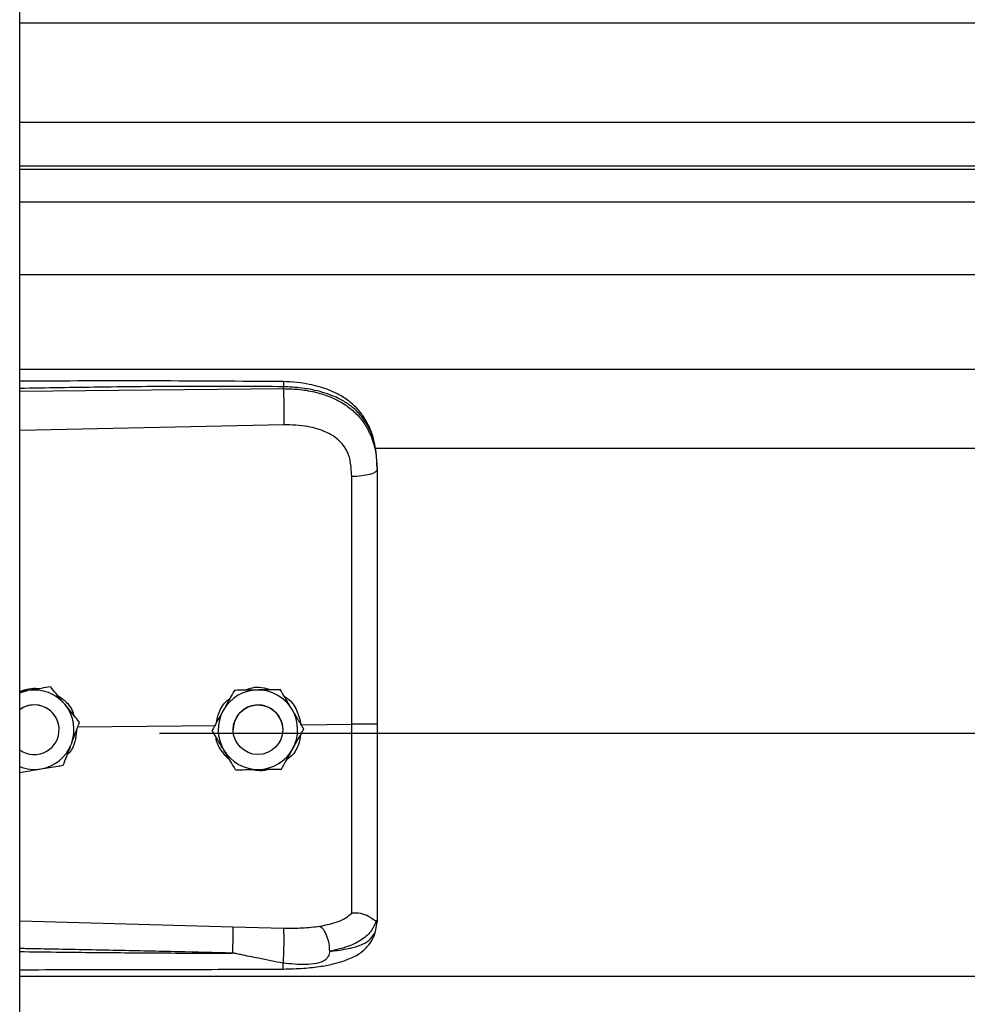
# Model space of a CAD drawing. Header units: inches. Extents: x 170 to 284, y 215 to 248.
# Tile 723 of 1056: x 227.164 to 227.368, y 222.576 to 222.789. Entities that reach past the tile are written whole.
import ezdxf

# ---------------------------------------------------------------- set-up
doc = ezdxf.new("R2010")
doc.units = ezdxf.units.IN
doc.header["$LTSCALE"] = 0.25
doc.header["$MEASUREMENT"] = 0
doc.layers.add('RH TOP OF HOOD', color=7, linetype='Continuous')

msp = doc.modelspace()

# ---------------------------------------------------------------- linework, layer by layer
at = {"layer": 'RH TOP OF HOOD'}
for p, q in [((227.163613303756, 220.1328032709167), (227.163613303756, 224.3332527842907)), ((227.163613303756, 222.787885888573), (231.1959333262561, 222.787885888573)), ((227.163613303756, 222.7665069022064), (231.1959333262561, 222.7665069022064)), ((231.1959333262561, 222.7570216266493), (227.163613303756, 222.7570216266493)), ((227.163613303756, 222.7563822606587), (231.1959333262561, 222.7563822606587)), ((227.163613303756, 222.7493641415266), (231.1959333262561, 222.7493641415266)), ((227.163613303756, 222.7336800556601), (231.1959333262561, 222.7336800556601)), ((227.163613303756, 222.7132920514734), (231.1959333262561, 222.7132920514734)), ((227.163613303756, 222.7085436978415), (227.2204605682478, 222.7090803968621)), ((227.2204605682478, 222.7090803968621), (227.2204605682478, 222.7094917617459)), ((227.2205565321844, 222.7012915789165), (227.163613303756, 222.7000820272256)), ((227.2401614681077, 222.6962164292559), (231.119382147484, 222.6962164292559)), ((227.240656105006, 222.6921571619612), (227.240656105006, 222.69166884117)), ((227.1702658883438, 222.6448118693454), (227.1693373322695, 222.6446607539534)), ((227.1702658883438, 222.6448102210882), (227.1702658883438, 222.6448118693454)), ((227.2197884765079, 222.6442004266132), (227.2197884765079, 222.6442020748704)), ((227.1653878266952, 222.6440157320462), (227.163613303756, 222.6437268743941)), ((227.2099049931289, 222.6440521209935), (227.2099049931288, 222.6440537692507)), ((227.1761474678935, 222.6361731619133), (227.205845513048, 222.6364574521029)), ((227.1765196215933, 222.6371554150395), (227.1765196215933, 222.6371570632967)), ((227.2242848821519, 222.6366339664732), (227.2351984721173, 222.6367384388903)), ((227.2248586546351, 222.6357152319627), (227.2248586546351, 222.6357168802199)), ((227.1721136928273, 222.635565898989), (227.1721136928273, 222.6355666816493)), ((227.193781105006, 222.6348239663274), (231.165765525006, 222.6348239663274)), ((227.2050916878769, 222.6354186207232), (227.2050916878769, 222.6354202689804)), ((227.2096249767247, 222.6355666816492), (227.2096249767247, 222.6355658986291)), ((227.2203253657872, 222.6355658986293), (227.2203253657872, 222.6355666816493)), ((227.163613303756, 222.5944103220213), (227.2095489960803, 222.5930785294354)), ((227.2403164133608, 222.5921018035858), (227.240656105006, 222.5940869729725)), ((227.240656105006, 222.5946157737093), (227.240656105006, 222.5940869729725)), ((227.2095489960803, 222.5930785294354), (227.2205346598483, 222.5928164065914)), ((227.163613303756, 222.582438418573), (231.1959333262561, 222.582438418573))]:
    msp.add_line(p, q, dxfattribs=at)
at = {"layer": 'RH TOP OF HOOD', "flags": 128}
for points in [[(227.240656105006, 222.69166884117), (227.2405521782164, 222.6913730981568), (227.2402442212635, 222.6910882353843), (227.239743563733, 222.6908247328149), (227.2390686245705, 222.6905922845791), (227.238244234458, 222.6903994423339), (227.2373007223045, 222.6902533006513), (227.2362727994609, 222.6901592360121), (227.235198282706, 222.6901207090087)], [(227.163613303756, 222.6435262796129), (227.1642967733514, 222.6437638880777), (227.1653878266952, 222.6440157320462)], [(227.2195679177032, 222.6383109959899), (227.2201727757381, 222.636835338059), (227.2203253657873, 222.6355666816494)]]:
    msp.add_lwpolyline(points, dxfattribs=at)
at = {"layer": 'RH TOP OF HOOD'}
msp.add_circle((227.2149751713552, 222.6355658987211), 0.005350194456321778, dxfattribs=at)
for centre, radius, start, end in [((227.1667634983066, 222.6355666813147), 0.008560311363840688, 39.24773070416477, 99.24772960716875), ((227.2149751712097, 222.6355666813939), 0.008560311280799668, 90.85968127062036, 150.8596805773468), ((227.2149751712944, 222.6355666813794), 0.008560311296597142, 30.85968260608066, 90.85968183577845), ((227.1667634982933, 222.6355666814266), 0.005350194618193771, 39.24773075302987, 126.0718980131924), ((227.1667634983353, 222.6355658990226), 0.005350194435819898, 300.0097421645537, 126.0718999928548), ((227.1667634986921, 222.6355666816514), 0.008560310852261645, 339.2477292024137, 39.24773059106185), ((227.2149751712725, 222.6355666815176), 0.005350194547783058, 30.85968222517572, 179.9999985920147), ((227.2149751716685, 222.6355666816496), 0.008560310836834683, 330.859680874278, 30.8596823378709), ((227.1667634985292, 222.6355666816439), 0.005350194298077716, 5.903435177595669e-08, 39.24773054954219), ((227.2149751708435, 222.6355666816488), 0.00856031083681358, 150.8596808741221, 210.8596823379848), ((227.166763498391, 222.6355666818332), 0.008560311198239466, 279.2477290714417, 339.2477287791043), ((227.2149751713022, 222.6355666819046), 0.0085603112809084, 270.8596812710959, 330.8596805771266), ((227.1667634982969, 222.6355658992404), 0.005350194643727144, 233.9281021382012, 300.0097413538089), ((227.2149751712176, 222.635566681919), 0.008560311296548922, 210.8596826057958, 270.8596818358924), ((227.1667634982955, 222.6355666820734), 0.00856031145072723, 248.407675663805, 279.2477294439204)]:
    msp.add_arc(centre, radius, start, end, dxfattribs=at)
for points, knots in [([(227.2204419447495, 222.7105838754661), (227.2112249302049, 222.7106518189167), (227.1931380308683, 222.7107851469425), (227.17419448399, 222.7107278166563), (227.1644687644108, 222.7106750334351), (227.163613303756, 222.7106703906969)], [0, 0, 0, 0, 0.4865830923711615, 0.9548405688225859, 1, 1, 1, 1]), ([(227.2204417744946, 222.7105679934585), (227.2204429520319, 222.7105720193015), (227.2204469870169, 222.7105858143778), (227.2204522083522, 222.7104708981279), (227.2204588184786, 222.7101781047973), (227.2204598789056, 222.7097621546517), (227.2204605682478, 222.7094917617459)], [0, 0, 0, 0, 0.09787641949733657, 0.3353863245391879, 0.5679606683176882, 1, 1, 1, 1]), ([(227.2405696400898, 222.6942002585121), (227.2404506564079, 222.6952706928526), (227.2402352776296, 222.6972083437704), (227.2394903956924, 222.6997269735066), (227.2386331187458, 222.7016367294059), (227.2375579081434, 222.7033893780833), (227.236242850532, 222.704977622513), (227.2347721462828, 222.706272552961), (227.2333984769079, 222.7072324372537), (227.2319558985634, 222.7080638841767), (227.2295777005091, 222.7091310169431), (227.2266412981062, 222.709943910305), (227.2233323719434, 222.7104723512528), (227.2214406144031, 222.7105453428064), (227.2204419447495, 222.7105838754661)], [0, 0, 0, 0, 0.1084465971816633, 0.1963050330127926, 0.2691828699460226, 0.3279968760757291, 0.4149595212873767, 0.4916410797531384, 0.5389760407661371, 0.5941910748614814, 0.6694152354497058, 0.8148545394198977, 0.9022606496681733, 1, 1, 1, 1]), ([(227.2204605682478, 222.7094917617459), (227.2141547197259, 222.7095310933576), (227.2009156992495, 222.7096136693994), (227.1819660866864, 222.7094324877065), (227.169325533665, 222.7092114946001), (227.163613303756, 222.7091116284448)], [0, 0, 0, 0, 0.3326703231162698, 0.6984356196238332, 1, 1, 1, 1]), ([(227.240656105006, 222.6921571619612), (227.240593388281, 222.6935136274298), (227.2404749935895, 222.6960743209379), (227.2395054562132, 222.6995652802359), (227.2382162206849, 222.701977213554), (227.2368523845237, 222.7036799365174), (227.2357694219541, 222.7047233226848), (227.2347104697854, 222.7055518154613), (227.2337210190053, 222.7062117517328), (227.2324866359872, 222.7069068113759), (227.2308926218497, 222.7076325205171), (227.2282289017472, 222.7085405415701), (227.2246938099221, 222.7093004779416), (227.2217872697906, 222.7094318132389), (227.2204605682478, 222.7094917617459)], [0, 0, 0, 0, 0.1307156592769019, 0.2467609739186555, 0.3577928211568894, 0.4170971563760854, 0.4791482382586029, 0.5177152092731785, 0.5590896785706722, 0.6032945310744, 0.6633484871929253, 0.735369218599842, 0.8792082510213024, 1, 1, 1, 1]), ([(227.2204605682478, 222.7090803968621), (227.2204822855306, 222.7085045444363), (227.2205273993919, 222.7073083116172), (227.2205684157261, 222.7050832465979), (227.2205816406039, 222.7029058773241), (227.2205646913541, 222.701816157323), (227.2205565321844, 222.7012915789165)], [0, 0, 0, 0, 0.2406941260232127, 0.499999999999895, 0.7593058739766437, 1, 1, 1, 1]), ([(227.2204605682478, 222.7090803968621), (227.2216573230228, 222.7090487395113), (227.2240896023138, 222.7089843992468), (227.2274191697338, 222.708365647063), (227.2303975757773, 222.7074224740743), (227.2329292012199, 222.7062089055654), (227.2351748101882, 222.7046629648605), (227.2370374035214, 222.7028277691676), (227.2385310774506, 222.7006926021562), (227.2397003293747, 222.69813804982), (227.240497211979, 222.6950617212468), (227.240602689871, 222.6928094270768), (227.240656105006, 222.69166884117)], [0, 0, 0, 0, 0.1094013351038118, 0.2223468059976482, 0.315179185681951, 0.4102231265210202, 0.5012749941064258, 0.5946006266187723, 0.6834485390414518, 0.7745330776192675, 0.8858211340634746, 1, 1, 1, 1]), ([(227.2347726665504, 222.6940540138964), (227.2347726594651, 222.694054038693), (227.2346701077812, 222.6944129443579), (227.2341749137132, 222.6958191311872), (227.2326388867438, 222.6980218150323), (227.2295718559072, 222.6999250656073), (227.2254556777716, 222.7011367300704), (227.2223029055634, 222.70123638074), (227.2205565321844, 222.7012915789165)], [0, 0, 0, 0, 4.497367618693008e-06, 0.06509473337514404, 0.261670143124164, 0.4753105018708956, 0.709365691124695, 1, 1, 1, 1]), ([(227.235198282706, 222.6901207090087), (227.2351283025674, 222.6914453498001), (227.2350583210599, 222.6927700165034), (227.234772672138, 222.6940539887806), (227.2347726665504, 222.6940540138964)], [0, 0, 0, 0, 0.999980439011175, 1, 1, 1, 1]), ([(227.240656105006, 222.69166884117), (227.240656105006, 222.6880386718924), (227.240656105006, 222.6807677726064), (227.240656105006, 222.6696870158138), (227.240656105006, 222.6585044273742), (227.240656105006, 222.6475357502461), (227.240656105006, 222.6402879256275), (227.240656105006, 222.6368081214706)], [0, 0, 0, 0, 0.2027568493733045, 0.4061035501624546, 0.60886041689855, 0.8122072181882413, 1, 1, 1, 1]), ([(227.2351984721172, 222.6367384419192), (227.2351984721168, 222.6367384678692), (227.235198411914, 222.6401247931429), (227.2351983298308, 222.6471715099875), (227.2351982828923, 222.6578447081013), (227.2351982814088, 222.6687207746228), (227.2351982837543, 222.6795081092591), (227.2351982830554, 222.6865831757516), (227.235198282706, 222.6901207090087)], [0, 0, 0, 0, 1.439079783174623e-06, 0.1877923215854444, 0.3908439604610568, 0.5938956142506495, 0.796947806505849, 1, 1, 1, 1]), ([(227.163613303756, 222.6438457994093), (227.1644509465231, 222.6441264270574), (227.1658601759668, 222.6445985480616), (227.1673332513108, 222.6444799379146), (227.1679307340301, 222.6444318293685)], [0, 0, 0, 0, 0.5943977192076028, 1, 1, 1, 1]), ([(227.1702658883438, 222.6448102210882), (227.1695903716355, 222.6447001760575), (227.1682234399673, 222.644477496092), (227.1665583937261, 222.6442063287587), (227.1656051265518, 222.6440511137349), (227.1653878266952, 222.6440157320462)], [0, 0, 0, 0, 0.42997043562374, 0.870060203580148, 0.9999999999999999, 0.9999999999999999, 0.9999999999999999, 0.9999999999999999]), ([(227.1733927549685, 222.6409847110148), (227.173269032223, 222.6411361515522), (227.1723013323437, 222.642320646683), (227.1712402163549, 222.6436193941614), (227.1703608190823, 222.6446956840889), (227.1702658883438, 222.6448118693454)], [0, 0, 0, 0, 0.1156468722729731, 0.9045342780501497, 1, 1, 1, 1]), ([(227.1733927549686, 222.6409825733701), (227.173269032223, 222.6411340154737), (227.1723013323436, 222.6423185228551), (227.1712402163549, 222.6436174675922), (227.1703608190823, 222.6446940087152), (227.1702658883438, 222.6448102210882)], [0, 0, 0, 0, 0.115646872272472, 0.9045342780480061, 1, 1, 1, 1]), ([(227.2148467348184, 222.6441281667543), (227.2135746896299, 222.6441090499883), (227.2118781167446, 222.6440835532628), (227.2102999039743, 222.6440597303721), (227.2099049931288, 222.6440537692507)], [0, 0, 0, 0, 0.7497733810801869, 0.9999999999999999, 0.9999999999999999, 0.9999999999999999, 0.9999999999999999]), ([(227.2148467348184, 222.6441260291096), (227.21357468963, 222.6441069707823), (227.2118781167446, 222.6440815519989), (227.2102999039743, 222.6440580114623), (227.2099049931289, 222.6440521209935)], [0, 0, 0, 0, 0.749773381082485, 1, 1, 1, 1]), ([(227.2120514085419, 222.6440861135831), (227.2126203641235, 222.6442993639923), (227.2138018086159, 222.6447421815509), (227.2158463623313, 222.6447972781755), (227.2171835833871, 222.6443904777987), (227.217895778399, 222.6441738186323)], [0, 0, 0, 0, 0.3027399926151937, 0.6286439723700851, 1, 1, 1, 1]), ([(227.2197884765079, 222.6442020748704), (227.2191041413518, 222.6441918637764), (227.2177193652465, 222.6441712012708), (227.216032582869, 222.6441459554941), (227.2150668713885, 222.644131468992), (227.2148467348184, 222.6441281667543)], [0, 0, 0, 0, 0.4299704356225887, 0.870060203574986, 0.9999999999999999, 0.9999999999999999, 0.9999999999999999, 0.9999999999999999]), ([(227.2197884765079, 222.6442004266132), (227.2191041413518, 222.644190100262), (227.2177193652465, 222.6441692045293), (227.2160325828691, 222.644143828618), (227.2150668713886, 222.6441293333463), (227.2148467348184, 222.6441260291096)], [0, 0, 0, 0, 0.4299704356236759, 0.8700602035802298, 1, 1, 1, 1]), ([(227.2223235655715, 222.639959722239), (227.2222232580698, 222.6401275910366), (227.2214387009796, 222.6414405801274), (227.2205784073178, 222.6428802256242), (227.2198654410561, 222.6440732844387), (227.2197884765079, 222.6442020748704)], [0, 0, 0, 0, 0.1156468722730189, 0.9045342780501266, 1, 1, 1, 1]), ([(227.2223235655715, 222.6399575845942), (227.2222232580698, 222.6401254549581), (227.2214387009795, 222.6414384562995), (227.2205784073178, 222.642878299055), (227.2198654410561, 222.6440716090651), (227.2197884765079, 222.6442004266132)], [0, 0, 0, 0, 0.1156468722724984, 0.9045342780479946, 1, 1, 1, 1]), ([(227.1715370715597, 222.6431158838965), (227.1721864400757, 222.6426881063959), (227.1736774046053, 222.641705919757), (227.1749790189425, 222.6399734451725), (227.1752549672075, 222.6387371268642), (227.1753103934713, 222.638488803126)], [0, 0, 0, 0, 0.3814222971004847, 0.8757540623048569, 1, 1, 1, 1]), ([(227.2060093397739, 222.6370663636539), (227.2061717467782, 222.6378183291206), (227.2065506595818, 222.6395727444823), (227.2076800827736, 222.6414132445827), (227.2087198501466, 222.6421446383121), (227.2089184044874, 222.6422843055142)], [0, 0, 0, 0, 0.3776771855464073, 0.8811610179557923, 1, 1, 1, 1]), ([(227.2099049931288, 222.6440537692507), (227.2095717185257, 222.6434560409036), (227.2088973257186, 222.6422465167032), (227.2080758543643, 222.6407731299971), (227.2076055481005, 222.6399295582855), (227.2074983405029, 222.6397372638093)], [0, 0, 0, 0, 0.4299704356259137, 0.8700602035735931, 1, 1, 1, 1]), ([(227.2099049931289, 222.6440521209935), (227.2095717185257, 222.6434542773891), (227.2088973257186, 222.6422445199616), (227.2080758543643, 222.640771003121), (227.2076055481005, 222.6399274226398), (227.2074983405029, 222.6397351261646)], [0, 0, 0, 0, 0.4299704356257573, 0.8700602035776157, 1, 1, 1, 1]), ([(227.2206633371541, 222.6427380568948), (227.2209084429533, 222.6425902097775), (227.2220412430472, 222.6419069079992), (227.223515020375, 222.6398074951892), (227.2240221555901, 222.6377169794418), (227.2242848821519, 222.6366339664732)], [0, 0, 0, 0, 0.1174426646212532, 0.5427821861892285, 1, 1, 1, 1]), ([(227.1765196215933, 222.6371570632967), (227.1762555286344, 222.6374803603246), (227.1752563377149, 222.6387035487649), (227.174182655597, 222.64001781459), (227.1733927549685, 222.6409847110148)], [0, 0, 0, 0, 0.2643068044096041, 1, 1, 1, 1]), ([(227.1765196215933, 222.6371554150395), (227.1762555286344, 222.6374786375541), (227.1752563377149, 222.6387015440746), (227.174182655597, 222.6400157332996), (227.1733927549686, 222.6409825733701)], [0, 0, 0, 0, 0.2643068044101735, 1, 1, 1, 1]), ([(227.2248586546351, 222.6357168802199), (227.2246445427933, 222.6360752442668), (227.2238344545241, 222.6374311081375), (227.2229639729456, 222.6388879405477), (227.2223235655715, 222.639959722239)], [0, 0, 0, 0, 0.2643068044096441, 1, 1, 1, 1]), ([(227.2248586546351, 222.6357152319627), (227.2246445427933, 222.6360735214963), (227.2238344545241, 222.6374291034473), (227.2229639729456, 222.6388858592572), (227.2223235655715, 222.6399575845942)], [0, 0, 0, 0, 0.2643068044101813, 1, 1, 1, 1]), ([(227.2074983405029, 222.6397372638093), (227.2068788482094, 222.6386260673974), (227.2060526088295, 222.6371440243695), (227.2052840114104, 222.6357652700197), (227.2050916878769, 222.6354202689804)], [0, 0, 0, 0, 0.7497733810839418, 0.9999999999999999, 0.9999999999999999, 0.9999999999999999, 0.9999999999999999]), ([(227.2074983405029, 222.6397351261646), (227.2068788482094, 222.6386239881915), (227.2060526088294, 222.6371420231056), (227.2052840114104, 222.63576355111), (227.2050916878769, 222.6354186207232)], [0, 0, 0, 0, 0.7497733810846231, 1, 1, 1, 1]), ([(227.1747684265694, 222.6325335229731), (227.1752191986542, 222.6337232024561), (227.1758204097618, 222.6353099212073), (227.1763796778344, 222.6367860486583), (227.1765196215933, 222.6371554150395)], [0, 0, 0, 0, 0.7497733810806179, 1, 1, 1, 1]), ([(227.2224520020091, 222.6313982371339), (227.2230714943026, 222.6325094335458), (227.2238977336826, 222.6339914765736), (227.2246663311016, 222.6353702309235), (227.2248586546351, 222.6357152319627)], [0, 0, 0, 0, 0.7497733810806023, 1, 1, 1, 1]), ([(227.2351982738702, 222.5960478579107), (227.2351982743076, 222.5963105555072), (227.2351982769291, 222.5978850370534), (227.2351982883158, 222.6013164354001), (227.2351983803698, 222.6069177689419), (227.2351986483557, 222.6133575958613), (227.2351990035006, 222.6205836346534), (227.2351992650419, 222.6284584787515), (227.2351992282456, 222.6339864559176), (227.2351991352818, 222.6367384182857), (227.2351991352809, 222.6367384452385)], [0, 0, 0, 0, 0.03155846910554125, 0.1891461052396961, 0.3467338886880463, 0.5043277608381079, 0.6619226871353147, 0.8309600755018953, 0.9999983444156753, 1, 1, 1, 1]), ([(227.240656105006, 222.6368081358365), (227.240574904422, 222.6367967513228), (227.240412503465, 222.636773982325), (227.2391596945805, 222.6367460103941), (227.2373622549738, 222.6367299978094), (227.2359201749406, 222.6367356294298), (227.2351991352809, 222.6367384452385)], [0, 0, 0, 0, 0.2500007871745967, 0.5000009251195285, 0.7500005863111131, 1, 1, 1, 1]), ([(227.240656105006, 222.6368081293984), (227.240656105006, 222.6337708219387), (227.240656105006, 222.6275953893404), (227.240656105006, 222.6188084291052), (227.240656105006, 222.6106418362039), (227.240656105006, 222.6040617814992), (227.240656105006, 222.5986770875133), (227.240656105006, 222.5959765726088), (227.240656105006, 222.5946157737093)], [0, 0, 0, 0, 0.1870908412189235, 0.3803918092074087, 0.5558755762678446, 0.7364481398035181, 0.8671952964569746, 1, 1, 1, 1]), ([(227.1758536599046, 222.6353977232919), (227.1757775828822, 222.6345720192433), (227.1756155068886, 222.6328129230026), (227.1747666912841, 222.6310049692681), (227.1739824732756, 222.63030427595), (227.1738936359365, 222.6302249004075)], [0, 0, 0, 0, 0.4395923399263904, 0.9365162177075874, 1, 1, 1, 1]), ([(227.2076267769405, 222.6311757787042), (227.2075264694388, 222.6313436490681), (227.2067419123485, 222.6326566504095), (227.2058816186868, 222.634096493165), (227.2051686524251, 222.6352898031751), (227.2050916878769, 222.6354186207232)], [0, 0, 0, 0, 0.1156468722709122, 0.9045342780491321, 1, 1, 1, 1]), ([(227.2089075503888, 222.6290324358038), (227.2082564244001, 222.6296945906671), (227.2069083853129, 222.6310654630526), (227.2060067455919, 222.6329363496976), (227.205962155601, 222.6339493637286), (227.2059615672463, 222.6339627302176)], [0, 0, 0, 0, 0.4797011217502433, 0.9931347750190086, 1, 1, 1, 1]), ([(227.2241787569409, 222.6344956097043), (227.224066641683, 222.6337823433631), (227.2238039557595, 222.6321111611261), (227.2226496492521, 222.6301884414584), (227.2215149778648, 222.6293370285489), (227.221150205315, 222.6290633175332)], [0, 0, 0, 0, 0.3356490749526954, 0.7864254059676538, 1, 1, 1, 1]), ([(227.1730172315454, 222.6279121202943), (227.1732597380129, 222.6285520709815), (227.1737504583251, 222.6298470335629), (227.1743481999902, 222.6314244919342), (227.1746904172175, 222.632327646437), (227.1747684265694, 222.6325335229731)], [0, 0, 0, 0, 0.4299704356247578, 0.8700602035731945, 0.9999999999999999, 0.9999999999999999, 0.9999999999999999, 0.9999999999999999]), ([(227.2200453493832, 222.6270817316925), (227.2203786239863, 222.6276794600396), (227.2210530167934, 222.62888898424), (227.2218744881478, 222.630362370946), (227.2223447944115, 222.6312059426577), (227.2224520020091, 222.6313982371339)], [0, 0, 0, 0, 0.4299704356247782, 0.8700602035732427, 1, 1, 1, 1]), ([(227.2101618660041, 222.6269334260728), (227.2099477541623, 222.6272917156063), (227.2091376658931, 222.6286472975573), (227.2082671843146, 222.6301040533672), (227.2076267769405, 222.6311757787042)], [0, 0, 0, 0, 0.2643068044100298, 1, 1, 1, 1]), ([(227.1681391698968, 222.6271176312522), (227.169394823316, 222.6273221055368), (227.1710695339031, 222.6275948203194), (227.1726274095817, 222.6278486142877), (227.1730172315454, 222.6279121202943)], [0, 0, 0, 0, 0.7497733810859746, 1, 1, 1, 1]), ([(227.163613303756, 222.6263809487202), (227.1641730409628, 222.6264720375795), (227.16542477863, 222.6266757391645), (227.1669687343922, 222.6269270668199), (227.1679218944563, 222.6270822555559), (227.1681391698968, 222.6271176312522)], [0, 0, 0, 0, 0.3844201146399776, 0.8596768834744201, 0.9999999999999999, 0.9999999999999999, 0.9999999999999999, 0.9999999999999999]), ([(227.2101618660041, 222.6269334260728), (227.2108462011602, 222.6269436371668), (227.2122309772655, 222.6269642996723), (227.213917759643, 222.626989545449), (227.2148834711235, 222.6270040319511), (227.2151036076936, 222.6270073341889)], [0, 0, 0, 0, 0.4299704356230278, 0.8700602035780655, 1, 1, 1, 1]), ([(227.2172478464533, 222.6270395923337), (227.2171539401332, 222.6270029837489), (227.2163795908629, 222.6267011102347), (227.215083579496, 222.6266421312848), (227.2139755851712, 222.6268947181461), (227.2135816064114, 222.6269845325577)], [0, 0, 0, 0, 0.0816716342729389, 0.6734623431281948, 1, 1, 1, 1]), ([(227.2151036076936, 222.6270073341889), (227.2163756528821, 222.6270264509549), (227.2180722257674, 222.6270519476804), (227.2196504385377, 222.6270757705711), (227.2200453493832, 222.6270817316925)], [0, 0, 0, 0, 0.7497733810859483, 1, 1, 1, 1]), ([(227.2283641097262, 222.5932238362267), (227.2297376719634, 222.5935116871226), (227.2318220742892, 222.5939485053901), (227.2339978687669, 222.5949892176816), (227.2347968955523, 222.5956945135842), (227.2351983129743, 222.5960488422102)], [0, 0, 0, 0, 0.4901989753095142, 0.7438846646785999, 0.9999999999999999, 0.9999999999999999, 0.9999999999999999, 0.9999999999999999]), ([(227.2404590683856, 222.5943654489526), (227.2404099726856, 222.5943569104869), (227.2403091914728, 222.5943393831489), (227.2400175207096, 222.5945256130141), (227.2395521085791, 222.5948564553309), (227.2386758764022, 222.5954365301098), (227.2371966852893, 222.5960546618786), (227.2358558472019, 222.5960507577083), (227.235198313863, 222.596048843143)], [0, 0, 0, 0, 0.1136768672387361, 0.2333502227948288, 0.3620694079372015, 0.501916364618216, 0.7557448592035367, 0.9999999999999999, 0.9999999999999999, 0.9999999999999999, 0.9999999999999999]), ([(227.2205346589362, 222.5928164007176), (227.2218867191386, 222.5928091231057), (227.2245887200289, 222.5927945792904), (227.2270953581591, 222.5930790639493), (227.2283476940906, 222.5932211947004)], [0, 0, 0, 0, 0.5003922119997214, 1, 1, 1, 1]), ([(227.2304531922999, 222.5878227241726), (227.2304283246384, 222.5883527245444), (227.2303766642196, 222.5894537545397), (227.2299009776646, 222.5911162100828), (227.2291962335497, 222.5925042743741), (227.2286330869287, 222.5929896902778), (227.2283618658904, 222.5932234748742)], [0, 0, 0, 0, 0.2405618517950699, 0.4997464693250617, 0.7590693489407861, 1, 1, 1, 1]), ([(227.2404632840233, 222.5943652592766), (227.2401876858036, 222.5936432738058), (227.2396216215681, 222.5921603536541), (227.237568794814, 222.5903270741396), (227.2345805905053, 222.5887690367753), (227.2318535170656, 222.588145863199), (227.2304536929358, 222.5878259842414)], [0, 0, 0, 0, 0.2305257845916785, 0.4734878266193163, 0.7297379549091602, 0.9999999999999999, 0.9999999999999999, 0.9999999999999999, 0.9999999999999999]), ([(227.240656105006, 222.5946157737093), (227.2406560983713, 222.5946145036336), (227.240656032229, 222.5946018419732), (227.240648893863, 222.594497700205), (227.2405504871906, 222.5944193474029), (227.2404627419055, 222.5943494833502)], [0, 0, 0, 0, 0.01193493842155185, 0.118981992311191, 1, 1, 1, 1]), ([(227.2095490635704, 222.5930785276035), (227.2095557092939, 222.5928397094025), (227.2095659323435, 222.5924723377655), (227.209563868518, 222.591610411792), (227.2095562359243, 222.5908355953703), (227.2095420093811, 222.5899750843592), (227.2095170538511, 222.5888156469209), (227.2094906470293, 222.5879722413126), (227.2094734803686, 222.5874239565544)], [0, 0, 0, 0, 0.2394514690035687, 0.3683457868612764, 0.4999761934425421, 0.6316105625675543, 0.7605158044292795, 0.9999999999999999, 0.9999999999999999, 0.9999999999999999, 0.9999999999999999]), ([(227.2204035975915, 222.583992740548), (227.2218916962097, 222.584028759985), (227.2246728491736, 222.5840960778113), (227.2284077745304, 222.5845191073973), (227.231283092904, 222.5850784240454), (227.233384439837, 222.5856869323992), (227.2349672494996, 222.5862951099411), (227.2363429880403, 222.5869904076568), (227.237614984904, 222.5878731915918), (227.2387421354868, 222.5889480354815), (227.239755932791, 222.5903669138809), (227.2401105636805, 222.5914688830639), (227.2402994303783, 222.5920557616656)], [0, 0, 0, 0, 0.1696911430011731, 0.31714096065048, 0.4424359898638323, 0.5384364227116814, 0.6083291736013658, 0.6840959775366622, 0.7426779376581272, 0.8151683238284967, 0.901563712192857, 1, 1, 1, 1]), ([(227.2204492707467, 222.5852459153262), (227.2204652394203, 222.5854864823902), (227.2204989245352, 222.5859939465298), (227.2205437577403, 222.5870040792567), (227.2205808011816, 222.5881915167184), (227.2206035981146, 222.5894634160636), (227.2206087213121, 222.5906668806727), (227.2205963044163, 222.5916628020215), (227.2205712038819, 222.5924021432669), (227.2205464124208, 222.5926831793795), (227.2205346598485, 222.5928164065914)], [0, 0, 0, 0, 0.1098512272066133, 0.2317256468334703, 0.3631776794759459, 0.4999999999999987, 0.6368223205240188, 0.7682743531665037, 0.890148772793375, 1, 1, 1, 1]), ([(227.2304547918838, 222.5878242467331), (227.2310010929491, 222.5878813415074), (227.2323060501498, 222.5880177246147), (227.2337048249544, 222.5882458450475), (227.2346598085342, 222.5884397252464), (227.2358931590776, 222.5887175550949), (227.2375795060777, 222.5892837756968), (227.2393992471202, 222.5904092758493), (227.2400047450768, 222.5915266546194), (227.2403164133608, 222.5921018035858)], [0, 0, 0, 0, 0.1091879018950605, 0.2608187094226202, 0.3077983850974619, 0.3355235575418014, 0.5627886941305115, 0.7749539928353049, 1, 1, 1, 1]), ([(227.2094733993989, 222.5874215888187), (227.2055733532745, 222.5875208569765), (227.1973032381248, 222.5877313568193), (227.1841913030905, 222.5880135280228), (227.1732434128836, 222.5882260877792), (227.1662272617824, 222.5883541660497), (227.1640522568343, 222.5883921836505), (227.163613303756, 222.5883998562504)], [0, 0, 0, 0, 0.2551597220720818, 0.5410705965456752, 0.8577348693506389, 0.9712884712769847, 1, 1, 1, 1]), ([(227.163613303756, 222.5877548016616), (227.1662109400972, 222.587722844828), (227.1712769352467, 222.5876605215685), (227.1788410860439, 222.587579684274), (227.1864933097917, 222.5875104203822), (227.194251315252, 222.5874588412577), (227.2019738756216, 222.5874257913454), (227.2070107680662, 222.5874229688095), (227.209473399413, 222.5874215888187)], [0, 0, 0, 0, 0.1699411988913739, 0.3314248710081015, 0.4948424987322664, 0.6705311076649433, 0.8389164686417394, 1, 1, 1, 1]), ([(227.2204492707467, 222.5852459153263), (227.2186684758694, 222.5855919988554), (227.2156134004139, 222.586185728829), (227.2121774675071, 222.5869057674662), (227.2104392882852, 222.587263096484), (227.2099417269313, 222.5873643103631), (227.2097911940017, 222.5873903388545), (227.2097408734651, 222.5873990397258)], [0, 0, 0, 0, 0.5022803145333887, 0.8616962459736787, 0.9584272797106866, 0.9861029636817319, 1, 1, 1, 1]), ([(227.2304545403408, 222.5878210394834), (227.2303800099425, 222.5874507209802), (227.2302761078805, 222.586934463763), (227.2299043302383, 222.5863370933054), (227.2294837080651, 222.5859041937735), (227.2286799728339, 222.5854596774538), (227.227202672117, 222.5850981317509), (227.2244418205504, 222.5848579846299), (227.2220450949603, 222.5850908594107), (227.2204492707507, 222.5852459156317)], [0, 0, 0, 0, 0.1001269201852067, 0.1395859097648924, 0.1897135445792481, 0.2582342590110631, 0.3697357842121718, 0.5803479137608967, 1, 1, 1, 1]), ([(227.2204035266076, 222.5840146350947), (227.2204042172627, 222.5840077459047), (227.2204107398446, 222.5839426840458), (227.220421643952, 222.5841323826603), (227.2204357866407, 222.5844592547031), (227.2204444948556, 222.5848918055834), (227.2204484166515, 222.5851825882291), (227.2204492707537, 222.5852459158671)], [0, 0, 0, 0, 0.03436730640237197, 0.324566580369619, 0.6210149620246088, 0.9174633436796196, 1, 1, 1, 1]), ([(227.163613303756, 222.583855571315), (227.1672794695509, 222.5838562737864), (227.1787519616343, 222.5838584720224), (227.197682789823, 222.5838863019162), (227.2129459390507, 222.5839578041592), (227.2204035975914, 222.5839927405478)], [0, 0, 0, 0, 0.1936599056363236, 0.6060178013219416, 0.9999999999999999, 0.9999999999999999, 0.9999999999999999, 0.9999999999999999])]:
    msp.add_open_spline(points, degree=3, knots=knots, dxfattribs=at)

doc.saveas('drawing.dxf')
